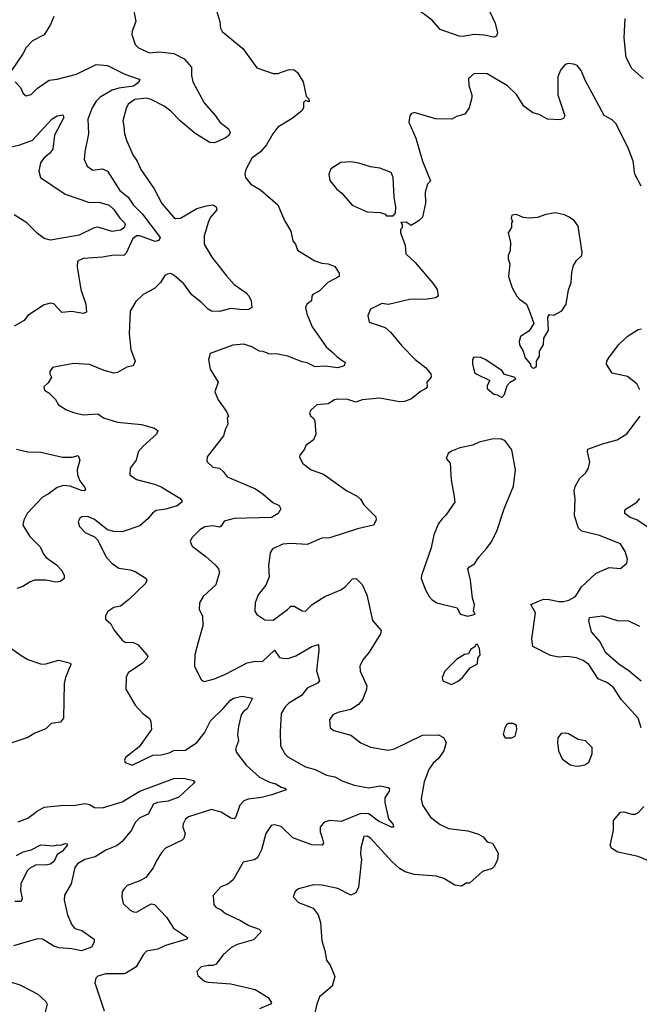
# Model space of a CAD drawing. Extents: x 2199565 to 2323334, y 894172 to 1018966.
# Tile 282 of 440: x 2261074 to 2264891, y 997433 to 1003497. Entities that reach past the tile are written whole.
import ezdxf

# ---------------------------------------------------------------- set-up
doc = ezdxf.new("R2010")
doc.units = 0

msp = doc.modelspace()

# ---------------------------------------------------------------- linework, layer by layer
at = {"layer": '0CON10XD'}
for points in [[(2261770.8, 1003585), (2261790.8, 1003485), (2261766.4, 1003426.4), (2261765.8, 1003405), (2261786, 1003345), (2261806.4, 1003323.6), (2261875, 1003293.3), (2261935, 1003299.5), (2262025, 1003287.8), (2262087.5, 1003255), (2262132.5, 1003205), (2262132.6, 1003152.6), (2262140.5, 1003115), (2262211.2, 1002985), (2262280.9, 1002905), (2262306.7, 1002865), (2262360, 1002825), (2262370, 1002805), (2262364, 1002785), (2262345, 1002768.6), (2262275, 1002737.8), (2262245, 1002740.5), (2262155, 1002795.6), (2262062.1, 1002875), (2262005, 1002934.6), (2261965, 1002963.8), (2261885, 1003005.7), (2261855, 1003014.1), (2261783.8, 1003005), (2261743.5, 1002976.5), (2261729.7, 1002950.3), (2261710.8, 1002875), (2261715, 1002840)], [(2262289.2, 1003545), (2262307.8, 1003485), (2262310.6, 1003445), (2262321.4, 1003425), (2262449.7, 1003319.7), (2262535, 1003200), (2262636.1, 1003166.1), (2262665, 1003166.2), (2262735, 1003191.2), (2262765, 1003188.8), (2262785, 1003172.5), (2262820, 1003115), (2262840, 1003025), (2262855, 1003010), (2262858.3, 1002991.7), (2262835, 1003000), (2262823, 1002987), (2262823.3, 1002955), (2262813.3, 1002935), (2262752.1, 1002887.9), (2262663.8, 1002835), (2262632.9, 1002795), (2262594.7, 1002725.3), (2262557.8, 1002682.2), (2262504.2, 1002645), (2262466.6, 1002573.4), (2262461.9, 1002545), (2262466, 1002525), (2262499.2, 1002485), (2262558.5, 1002448.5), (2262665, 1002357.5), (2262705, 1002261.2), (2262745.6, 1002195.6), (2262756.7, 1002135), (2262773.6, 1002113.6), (2262785, 1002077.5), (2262892.7, 1002012.7), (2262935, 1001996.9), (2262975, 1001993.1), (2263015, 1001977.1), (2263043.3, 1001935), (2263042.5, 1001915), (2262972, 1001878), (2262920, 1001825), (2262880.8, 1001805), (2262874.3, 1001795), (2262872.5, 1001765), (2262842.5, 1001745), (2262835.8, 1001725), (2262842.9, 1001685), (2262875.7, 1001605), (2262962.9, 1001482.9), (2263005.3, 1001445.3), (2263029.8, 1001419.8), (2263080, 1001385), (2263072.5, 1001365), (2263035, 1001352.7), (2262955, 1001363.1), (2262895, 1001359.2), (2262845, 1001384.3), (2262815, 1001390), (2262725.8, 1001424.2), (2262665, 1001436.5), (2262609.1, 1001439.1), (2262575, 1001454.2), (2262552.5, 1001455), (2262505, 1001482), (2262455, 1001499.2), (2262387.3, 1001492.7), (2262248.8, 1001441.2), (2262238, 1001405), (2262248.8, 1001345), (2262298, 1001265), (2262276.2, 1001205), (2262296.7, 1001155), (2262347.5, 1001085), (2262360, 1001055), (2262352.5, 1001045), (2262357.5, 1001005), (2262342.5, 1000977.5), (2262330.8, 1000935), (2262230, 1000805), (2262227, 1000777), (2262265, 1000741.2), (2262305, 1000736), (2262327.1, 1000715), (2262352.6, 1000682.6), (2262527.4, 1000607.4), (2262575, 1000575.6), (2262633.8, 1000523.8), (2262673.8, 1000505), (2262682.5, 1000485), (2262666.2, 1000455), (2262625, 1000431.4), (2262395, 1000425.6), (2262335, 1000407.8), (2262315, 1000377.5), (2262305, 1000372.2), (2262265, 1000378.9), (2262215, 1000372.9), (2262185, 1000356), (2262134.5, 1000305.5), (2262124.2, 1000284.2), (2262136, 1000255), (2262221.3, 1000191.3), (2262279.1, 1000139.1), (2262300, 1000115), (2262305.6, 1000095), (2262283.6, 1000016.4), (2262205, 999943.8), (2262182, 999905), (2262180, 999865), (2262201.2, 999825), (2262202.9, 999765), (2262174, 999664), (2262154.3, 999585), (2262152, 999515), (2262190, 999435), (2262196.4, 999426.4), (2262212, 999422), (2262275, 999437.5), (2262343.1, 999466.9), (2262475, 999535.5), (2262525, 999546.7), (2262570, 999545), (2262645, 999613.3), (2262675, 999570), (2262705, 999562.9), (2262735, 999564.5), (2262775, 999579.5), (2262875, 999637.3), (2262915, 999648.8), (2262916.7, 999615), (2262903.7, 999486.3), (2262922, 999425), (2262909.7, 999410.3), (2262845, 999380), (2262810.8, 999335), (2262732.9, 999287.1), (2262710.6, 999265), (2262684.4, 999225), (2262679.4, 999110.6), (2262681.1, 999025), (2262707.1, 998975), (2262727.2, 998957.2), (2262835, 998895.5), (2262895, 998879.5), (2262963.8, 998845), (2263015, 998833.8), (2263065, 998807.3), (2263135, 998783.1), (2263225, 998767.3), (2263295, 998778.1), (2263345, 998768.8), (2263351.7, 998761.7), (2263350, 998745), (2263324.6, 998705.4), (2263323.6, 998676.4), (2263345.8, 998575), (2263375, 998541.2), (2263377.5, 998525), (2263363.8, 998525), (2263285, 998561.8), (2263225, 998606.4), (2263175, 998607.7), (2263055, 998559.6), (2262985, 998566.2), (2262949.2, 998555), (2262924.4, 998525), (2262925.6, 998495), (2262937.9, 998457.9), (2262945.4, 998425), (2262937.4, 998412.6), (2262875, 998414.5), (2262757.9, 998457.9), (2262685, 998528.6), (2262645, 998538.8), (2262624, 998535), (2262591.4, 998485), (2262564.5, 998385), (2262540, 998335), (2262517.9, 998322.1), (2262452.1, 998307.9), (2262389.3, 998200.7), (2262357, 998173), (2262314.2, 998155.8), (2262266.4, 998103.6), (2262271.2, 998045), (2262285, 998030), (2262315.5, 998015.5), (2262341.9, 997991.9), (2262435, 997950), (2262485, 997919.2), (2262550, 997895), (2262560, 997885), (2262558, 997875), (2262515, 997831.1), (2262415, 997800.6), (2262375, 997780.8), (2262326.2, 997735), (2262285, 997681.2), (2262265, 997672), (2262238.3, 997671.7), (2262192.5, 997665), (2262166.7, 997635), (2262171.2, 997611.2), (2262212.5, 997575), (2262235, 997568.8), (2262375, 997560), (2262525, 997524.4), (2262605, 997476.2), (2262626.2, 997445), (2262620, 997435), (2262551.2, 997405)], [(2263971.4, 1003545), (2264002.9, 1003475), (2264018, 1003415), (2264012.5, 1003395), (2263995, 1003388.8), (2263935, 1003401.4), (2263875, 1003405.7), (2263805, 1003393.1), (2263782.5, 1003395), (2263665, 1003435.6), (2263615, 1003494.2), (2263515, 1003567.5)], [(2261285, 1003516.7), (2261265, 1003466.7), (2261225, 1003403.3), (2261152.7, 1003367.3), (2261114.3, 1003325.7), (2261094.1, 1003285.9), (2261023.8, 1003185)], [(2264916, 1003135), (2264845, 1003196.7), (2264810, 1003265), (2264798.2, 1003385), (2264803.6, 1003505)], [(2261046.7, 1003115), (2261079.2, 1003079.2), (2261095, 1003042.5), (2261115, 1003028.8), (2261145, 1003036.7), (2261183.3, 1003075), (2261255.7, 1003124.3), (2261305, 1003130.8), (2261425, 1003161.5), (2261545, 1003221.4), (2261615, 1003215.6), (2261721.2, 1003161.2), (2261811.2, 1003131.2), (2261814, 1003125), (2261798.2, 1003105), (2261775, 1003086.8), (2261685, 1003075.2), (2261645, 1003062.3), (2261569.9, 1003020.1), (2261544.8, 1002995.2), (2261521.2, 1002955), (2261493.6, 1002885), (2261498.9, 1002795), (2261475, 1002682.5), (2261472, 1002635), (2261490, 1002595), (2261525, 1002571.1), (2261585, 1002577.8), (2261615.8, 1002565), (2261692.2, 1002445), (2261743.3, 1002403.2), (2261775, 1002354.6), (2261830.2, 1002300.2), (2261940.6, 1002155), (2261932.6, 1002137.4), (2261908.5, 1002131.5), (2261815, 1002165.4), (2261795, 1002166), (2261770, 1002145), (2261730.8, 1002059.2), (2261715, 1002045.7), (2261655, 1002047.3), (2261585, 1002033.6), (2261465, 1002025.5), (2261430.6, 1002009.4), (2261428.1, 1001975), (2261450.4, 1001835), (2261481.9, 1001745), (2261486.7, 1001696.7), (2261465, 1001688), (2261395, 1001700.8), (2261335, 1001692.9), (2261285, 1001748), (2261265, 1001750.8), (2261225, 1001740.8), (2261125, 1001675.8), (2261101.2, 1001645), (2261040.2, 1001609.8)], [(2264902.7, 1002472.7), (2264863.8, 1002545), (2264854.2, 1002625), (2264825, 1002702.5), (2264748, 1002855), (2264725, 1002881.2), (2264675, 1002906.7), (2264630.3, 1002990.3), (2264559.7, 1003119.7), (2264533.8, 1003185), (2264507.5, 1003215), (2264485, 1003223.3), (2264455, 1003226.7), (2264435, 1003220), (2264405, 1003186.7), (2264389.2, 1003145), (2264390, 1003035), (2264433.3, 1002905), (2264425, 1002887.5), (2264400.7, 1002879.3), (2264325, 1002883.8), (2264275, 1002913.3), (2264235, 1002923.8), (2264179.2, 1002965), (2264135, 1003035.8), (2264079.8, 1003089.8), (2263955, 1003163.8), (2263875, 1003166), (2263840, 1003135), (2263841.7, 1003091.7), (2263858.8, 1003035), (2263858.8, 1003015), (2263843.8, 1002955), (2263816.7, 1002915), (2263765, 1002900), (2263735.8, 1002884.2), (2263635, 1002885.6), (2263503.9, 1002926.1), (2263485, 1002916.7), (2263476.7, 1002905), (2263472, 1002865), (2263515, 1002767.5), (2263556, 1002625), (2263606, 1002505), (2263586.7, 1002485), (2263571.2, 1002435), (2263573.6, 1002366.4), (2263555, 1002280), (2263535, 1002260), (2263485, 1002230), (2263455, 1002250), (2263421.7, 1002248.3), (2263430, 1002235), (2263430, 1002215), (2263420, 1002205), (2263420, 1002185), (2263449.3, 1002109.3), (2263453.3, 1002055), (2263511.2, 1002001.2), (2263618.8, 1001875), (2263646.7, 1001835), (2263652.5, 1001795), (2263635, 1001783.3), (2263583.9, 1001776.1), (2263475, 1001774.3), (2263347, 1001743), (2263305, 1001748.8), (2263236.2, 1001715), (2263220, 1001675), (2263226.7, 1001635), (2263325, 1001600.8), (2263360.9, 1001570.9), (2263429.1, 1001489.1), (2263510, 1001405), (2263574.2, 1001355), (2263606.1, 1001316.1), (2263608.9, 1001295), (2263582, 1001265), (2263584.2, 1001235), (2263576, 1001225), (2263542.4, 1001207.6), (2263487.3, 1001162.7), (2263445, 1001144.6), (2263415, 1001143.1), (2263293.7, 1001166.3), (2263185, 1001156.7), (2263145, 1001140.8), (2263095, 1001157.5), (2263035, 1001160.8), (2263013.2, 1001156.8), (2262975, 1001132), (2262905, 1001126), (2262868.3, 1001091.7), (2262858.8, 1001075), (2262865, 1001057.5), (2262885, 1001042.5), (2262893.3, 1001025), (2262898, 1000945), (2262885, 1000910), (2262837.5, 1000875), (2262828.3, 1000851.7), (2262800, 1000815), (2262797.5, 1000805), (2262816.4, 1000766.4), (2262870, 1000725), (2262945, 1000698), (2263090, 1000595), (2263153.4, 1000563.4), (2263174.2, 1000545), (2263195, 1000508.8), (2263268, 1000435), (2263271.2, 1000415), (2263253.3, 1000385), (2263155, 1000361.9), (2262985, 1000306), (2262935, 1000303.8), (2262845, 1000264), (2262745, 1000271.5), (2262695, 1000267.8), (2262632.4, 1000237.6), (2262616.8, 1000213.2), (2262606.9, 1000135), (2262610.6, 1000065), (2262590.6, 1000015), (2262542.5, 999955), (2262524.2, 999905), (2262523.8, 999855), (2262535, 999833.3), (2262585, 999800), (2262635, 999799.2), (2262725, 999864.3), (2262745, 999885.6), (2262765, 999885.6), (2262815, 999855.8), (2262835, 999854), (2262876.2, 999895), (2262955, 999944), (2263053.3, 999985), (2263080, 1000005), (2263125, 1000053.8), (2263147.5, 1000055), (2263185, 1000018.8), (2263211.9, 999955), (2263247, 999797), (2263302, 999735), (2263297.5, 999715), (2263227.2, 999602.8), (2263188, 999555), (2263170, 999515), (2263171.2, 999485), (2263212.5, 999395), (2263210.8, 999375), (2263187.9, 999312.1), (2263161.1, 999278.9), (2263115, 999248.6), (2263035, 999230), (2263003.8, 999215), (2262982, 999185), (2262986.1, 999136.1), (2263009.5, 999119.5), (2263115, 999090), (2263175, 999044), (2263235, 999016.9), (2263345, 998999.2), (2263383.7, 999006.3), (2263555, 999090), (2263655, 999092.5), (2263685.5, 999075.5), (2263702.5, 999045), (2263687.1, 998995), (2263655, 998947.5), (2263622.2, 998917.8), (2263595, 998880), (2263565, 998803.3), (2263547.9, 998697.9), (2263555, 998660), (2263604.3, 998585), (2263665, 998540), (2263715, 998516.7), (2263835, 998501.9), (2263901.7, 998481.7), (2263928.8, 998465), (2263955, 998433.8), (2263986.7, 998425), (2264020.8, 998365), (2264018.5, 998325), (2263998.9, 998285), (2263985, 998270.6), (2263925, 998250.8), (2263845, 998180), (2263825, 998180), (2263795, 998161.2), (2263755, 998167.1), (2263735, 998179.4), (2263688.1, 998208.1), (2263642.8, 998222.8), (2263505, 998233.5), (2263448.7, 998248.7), (2263415, 998268.9), (2263369.7, 998309.7), (2263236.2, 998456.2), (2263215, 998468.1), (2263195, 998465.8), (2263176.1, 998396.1), (2263174.2, 998355.8), (2263180, 998325), (2263160.8, 998155), (2263145, 998120), (2263115, 998106), (2263035, 998147.1), (2262935, 998166), (2262885, 998168.6), (2262792.5, 998145), (2262771.7, 998128.3), (2262762.5, 998105), (2262760, 998095), (2262791.2, 998061.2), (2262882.5, 998025), (2262913.6, 997983.6), (2262927.7, 997937.7), (2262936, 997825), (2262953.3, 997765), (2262964.2, 997704.2), (2262986.2, 997675), (2263016.2, 997605), (2263000, 997545), (2262920.5, 997479.5), (2262904, 997435), (2262887.1, 997355)], [(2261005, 1002710.5), (2261075, 1002725.5), (2261154.3, 1002755), (2261275, 1002887.3), (2261305, 1002905.4), (2261340.7, 1002910.7), (2261345.5, 1002895), (2261288.5, 1002785), (2261278.8, 1002698.8), (2261260, 1002675), (2261223.1, 1002645), (2261203.2, 1002615), (2261191.8, 1002565), (2261202.5, 1002525), (2261355, 1002421.5), (2261505, 1002372), (2261565, 1002372.7), (2261625, 1002354.5), (2261655, 1002328.1), (2261691.4, 1002275), (2261720.5, 1002245), (2261724.6, 1002235), (2261718.2, 1002215), (2261695, 1002200.8), (2261645, 1002193.2), (2261555, 1002219.5), (2261533.3, 1002215), (2261440.7, 1002169.3), (2261265, 1002139.6), (2261225, 1002150.4), (2261185, 1002180), (2261118.8, 1002245), (2261040.2, 1002295)], [(2261715, 1002840), (2261719.2, 1002795), (2261731.9, 1002755), (2261771.1, 1002665), (2261797.8, 1002625), (2261820.6, 1002575), (2261902.5, 1002455), (2261950.5, 1002365), (2262025, 1002278.9), (2262035, 1002273.6), (2262065, 1002275.5), (2262165, 1002334.3), (2262225, 1002350.8), (2262265.9, 1002355.9), (2262284.1, 1002344.1), (2262288, 1002325), (2262250.2, 1002279.8), (2262237.5, 1002255), (2262210.8, 1002165), (2262210.8, 1002115), (2262257.5, 1002035), (2262348.8, 1001918.8), (2262395.5, 1001865.5), (2262468.8, 1001815), (2262485.5, 1001795.5), (2262500, 1001765), (2262503.8, 1001725), (2262487, 1001713), (2262449.7, 1001710.3), (2262375, 1001718.6), (2262305, 1001699.4), (2262255, 1001702.2), (2262235, 1001713.5), (2262195.4, 1001755), (2262135, 1001801.5), (2262085, 1001871.1), (2262025, 1001924.4), (2262005, 1001933.5), (2261985, 1001930.6), (2261969.1, 1001920.9), (2261941.7, 1001878.3), (2261905, 1001842), (2261835.7, 1001804.3), (2261789.1, 1001760.9), (2261755, 1001702.5), (2261747.9, 1001562.1), (2261758.6, 1001465), (2261786.2, 1001395), (2261773.8, 1001366.2), (2261735, 1001357.5), (2261676.2, 1001323.8), (2261655, 1001320), (2261595.6, 1001335.6), (2261504.2, 1001374.2), (2261405, 1001380), (2261277.5, 1001355), (2261260.7, 1001330.7), (2261260, 1001315), (2261270, 1001295), (2261250.3, 1001259.7), (2261224.1, 1001235.9), (2261226.4, 1001216.4), (2261255, 1001198.8), (2261295, 1001158.8), (2261313.3, 1001125), (2261363.3, 1001095), (2261405, 1001077.5), (2261465, 1001064.2), (2261555, 1001070), (2261590, 1001045), (2261677.4, 1001017.4), (2261825, 1001003.1), (2261905, 1000981.4), (2261925.8, 1000965.8), (2261918, 1000945), (2261835, 1000870.8), (2261804.3, 1000835), (2261792, 1000785), (2261754.2, 1000735), (2261753.8, 1000695), (2261793.3, 1000665), (2261905, 1000637.3), (2261945, 1000620), (2262061.3, 1000551.3), (2262073.8, 1000535), (2262073.8, 1000525), (2262045, 1000502.9), (2261975, 1000483.1), (2261915, 1000473.8), (2261892.4, 1000457.6), (2261865.6, 1000425), (2261815, 1000380), (2261705, 1000343.3), (2261655, 1000344.2), (2261615.7, 1000355.7), (2261535, 1000418.1), (2261495, 1000437.5), (2261457.5, 1000435), (2261445, 1000426.7), (2261433.8, 1000405), (2261443.3, 1000375), (2261478.3, 1000338.3), (2261535, 1000311.2), (2261554.1, 1000294.1), (2261608.8, 1000185), (2261645, 1000147.1), (2261685, 1000119.2), (2261755, 1000109.2), (2261785, 1000098), (2261853.3, 1000055), (2261856.7, 1000045), (2261848.8, 1000025), (2261745, 999923.8), (2261695, 999885.8), (2261655, 999877.5), (2261616.7, 999853.3), (2261603.3, 999825), (2261602.5, 999805), (2261635, 999776.7), (2261655, 999738.8), (2261705, 999676), (2261725, 999663.8), (2261775, 999660.8), (2261805, 999646.2), (2261858, 999585), (2261863.3, 999575), (2261856.9, 999563.1), (2261830, 999535), (2261742, 999475), (2261731.2, 999448.8), (2261729.2, 999375), (2261786.7, 999275), (2261833.3, 999225), (2261875, 999194), (2261883.3, 999175), (2261885.8, 999125), (2261811.2, 999018.8), (2261727, 998953), (2261720, 998935), (2261723.3, 998923.3), (2261767, 998907), (2261895, 998968), (2261945, 998970), (2261995, 998981.4), (2262025, 998995.6), (2262095, 998998.9), (2262165, 999045.5), (2262213.9, 999105), (2262250.4, 999179.6), (2262328.8, 999255), (2262371.1, 999305), (2262392.3, 999317.7), (2262445, 999330.4), (2262509.3, 999319.3), (2262476.1, 999253.9), (2262452.9, 999237.1), (2262438.5, 999215), (2262421.5, 999145), (2262417.1, 999095), (2262421.4, 999055), (2262404.3, 999005.7), (2262410, 998985), (2262468.6, 998905), (2262551.5, 998831.5), (2262612.3, 998802.3), (2262651.7, 998791.7), (2262685, 998770), (2262707.5, 998765), (2262716, 998754), (2262626.9, 998723.1), (2262565, 998707.5), (2262482.9, 998697.1), (2262455, 998686.5), (2262429.8, 998660.2), (2262405, 998588.8), (2262395, 998575.6), (2262375, 998580.5), (2262315, 998617.5), (2262255, 998632.9), (2262115, 998588.6), (2262096.6, 998573.4), (2262080.8, 998545), (2262079.2, 998525), (2262094.2, 998485), (2262086, 998455), (2262075, 998444.2), (2261973.3, 998395), (2261949.5, 998370.5), (2261919.7, 998320.3), (2261897, 998273), (2261852.5, 998215), (2261815, 998193.8), (2261735.8, 998164.2), (2261718, 998145), (2261706.2, 998125), (2261704, 998095), (2261712, 998055), (2261755, 998013.8), (2261775, 998002.5), (2261795, 998000), (2261885, 998051.2), (2261905, 998048.8), (2261979.3, 997969.3), (2262022.4, 997902.4), (2262108.6, 997845), (2262105, 997834.5), (2261972, 997795), (2261925, 997772.2), (2261855, 997760), (2261835, 997738.8), (2261792, 997665), (2261733, 997627), (2261715, 997620.8), (2261605, 997621.2), (2261555, 997606.2), (2261543.3, 997595), (2261536.7, 997565), (2261595, 997393.3)], [(2263375, 1002290), (2263390, 1002305), (2263392.5, 1002345), (2263381.2, 1002405), (2263375.7, 1002525), (2263363.3, 1002555), (2263292.7, 1002582.7), (2263235, 1002590.8), (2263164.1, 1002614.1), (2263115, 1002622), (2263053, 1002617), (2262991.2, 1002578.8), (2262978, 1002545), (2262985.9, 1002505.9), (2263026.2, 1002455), (2263058.3, 1002428.3), (2263122.5, 1002355), (2263215, 1002313.3), (2263295, 1002310), (2263325, 1002300), (2263335, 1002290), (2263375, 1002290)], [(2264235, 1001350), (2264245, 1001352.5), (2264257, 1001363), (2264257.5, 1001395), (2264276.2, 1001425), (2264276.7, 1001455), (2264301.2, 1001495), (2264303.6, 1001536.4), (2264332.5, 1001585), (2264327.5, 1001665), (2264338.3, 1001681.7), (2264365, 1001676.7), (2264415, 1001703.3), (2264441.2, 1001745), (2264455.7, 1001834.3), (2264471.3, 1001878.7), (2264475, 1001940), (2264485, 1001982.5), (2264505, 1002013.3), (2264537.5, 1002045), (2264540, 1002065), (2264513.8, 1002225), (2264489.5, 1002259.5), (2264455, 1002283.3), (2264430, 1002295), (2264375, 1002306.7), (2264315, 1002296.7), (2264265, 1002278.8), (2264215, 1002273.8), (2264175, 1002278.8), (2264135, 1002296.7), (2264107, 1002293), (2264102.5, 1002275), (2264110, 1002255), (2264103.6, 1002246.4), (2264103, 1002217), (2264083.3, 1002185), (2264098.8, 1002125), (2264096, 1002075), (2264083.6, 1002043.6), (2264083.3, 1002025), (2264093.9, 1001993.9), (2264086.2, 1001915), (2264108.8, 1001845), (2264136.7, 1001795), (2264153.3, 1001775), (2264196.2, 1001745), (2264213, 1001707), (2264242.5, 1001625), (2264211.7, 1001578.3), (2264160, 1001545), (2264152, 1001515), (2264154.2, 1001494.2), (2264176.7, 1001455), (2264188.8, 1001415), (2264220, 1001375), (2264220, 1001365), (2264235, 1001350)], [(2264895, 1001217.5), (2264875.8, 1001255), (2264819.1, 1001299.1), (2264725, 1001319.2), (2264689.4, 1001375), (2264691.9, 1001395), (2264703.1, 1001415), (2264763.5, 1001495), (2264815.7, 1001545), (2264885, 1001590), (2264905, 1001593.3)], [(2264045, 1001170), (2264061.7, 1001188.3), (2264077.5, 1001245), (2264095.9, 1001264.1), (2264130, 1001285), (2264120, 1001295), (2264061.7, 1001311.7), (2264045, 1001336.2), (2263942.5, 1001405), (2263915, 1001416.2), (2263871.7, 1001418.3), (2263863.8, 1001405), (2263863.8, 1001375), (2263876.7, 1001325), (2263886.7, 1001315), (2263970, 1001275), (2263953.3, 1001245), (2263953.3, 1001225), (2263995, 1001190), (2264016.2, 1001186.2), (2264045, 1001170)], [(2264902.9, 999135), (2264884.3, 999195), (2264779.7, 999309.7), (2264732, 999385), (2264695, 999412.9), (2264636.9, 999436.9), (2264580.5, 999525), (2264545, 999550.8), (2264505, 999567.5), (2264445, 999575.4), (2264395, 999570.6), (2264345, 999580.6), (2264235, 999636.7), (2264229.1, 999685), (2264251.9, 999845), (2264223.8, 999895), (2264302, 999928), (2264335, 999927.1), (2264395, 999913.8), (2264425, 999914.5), (2264457.6, 999922.4), (2264498, 999945), (2264535.8, 1000005), (2264625, 1000088), (2264705, 1000123.8), (2264775, 1000117.5), (2264815, 1000150), (2264818.8, 1000175), (2264805, 1000222.5), (2264775, 1000268.8), (2264645, 1000320), (2264537.9, 1000347.9), (2264517.5, 1000365), (2264491.2, 1000441.2), (2264495.4, 1000545), (2264490.9, 1000595), (2264497, 1000623), (2264525, 1000673.3), (2264558.8, 1000705), (2264578.8, 1000735), (2264586.4, 1000773.6), (2264571.2, 1000835), (2264575, 1000852.5), (2264665, 1000885.8), (2264755, 1000909.2), (2264815, 1000946), (2264896.7, 1001055)], [(2263835, 999823.3), (2263880, 999835), (2263870, 999855), (2263876.2, 999895), (2263864.2, 999935), (2263852, 1000045), (2263836, 1000115), (2263845, 1000128), (2263876, 1000145), (2263903.2, 1000186.8), (2263950.3, 1000239.7), (2263979.7, 1000280.3), (2264013, 1000347), (2264058, 1000485), (2264115.8, 1000624.2), (2264128, 1000725), (2264105, 1000847.5), (2264062.5, 1000905), (2264035, 1000916.7), (2263983.6, 1000913.6), (2263905, 1000895.8), (2263865, 1000877.5), (2263785, 1000860), (2263735, 1000838.8), (2263713.3, 1000825), (2263702.5, 1000795), (2263726.4, 1000766.4), (2263732.7, 1000662.7), (2263750.8, 1000560.8), (2263754, 1000525), (2263700, 1000445), (2263676.1, 1000423.9), (2263655, 1000393.3), (2263625.8, 1000325), (2263610, 1000245), (2263549.2, 1000075), (2263547.5, 1000055), (2263574.3, 999985), (2263596, 999945), (2263615, 999924), (2263645, 999905.8), (2263770, 999875), (2263787.5, 999835), (2263835, 999823.3)], [(2261055, 1000852.5), (2261125, 1000836), (2261205, 1000833.3), (2261337.7, 1000802.3), (2261397.3, 1000802.7), (2261435, 1000813.3), (2261444.3, 1000784.3), (2261428.9, 1000725), (2261430, 1000695), (2261445, 1000657.1), (2261475.6, 1000615), (2261479.2, 1000600.8), (2261473.9, 1000596.1), (2261455, 1000597.8), (2261385, 1000624), (2261345, 1000629.3), (2261305, 1000615.4), (2261249.2, 1000575), (2261215, 1000556.4), (2261121.4, 1000455), (2261100.8, 1000415), (2261094.1, 1000384.1), (2261136, 1000315), (2261201.1, 1000251.1), (2261221.4, 1000205), (2261237.5, 1000185), (2261300.5, 1000140.5), (2261335, 1000105.7), (2261349.2, 1000075), (2261347.5, 1000055), (2261325, 1000037.8), (2261296.6, 1000033.4), (2261234.7, 1000045.3), (2261165, 1000044.4), (2261138.8, 1000035), (2261094.5, 1000005.5), (2261057, 999993)], [(2264835, 1000431.5), (2264802.9, 1000455), (2264802.5, 1000475), (2264810, 1000485), (2264875.3, 1000524.7), (2264895, 1000548.6)], [(2264997.1, 1000335), (2264875, 1000416.4), (2264835, 1000431.5)], [(2264902.3, 999422.3), (2264827.8, 999485), (2264765, 999527.5), (2264685, 999597.5), (2264648.1, 999668.1), (2264597.6, 999727.6), (2264579.8, 999795), (2264583.8, 999815), (2264665, 999825.6), (2264755, 999797.1), (2264825, 999795.6), (2264892.4, 999762.4)], [(2261025, 999624), (2261076.7, 999585), (2261125, 999555.8), (2261208.7, 999528.7), (2261235, 999530.5), (2261315, 999553.1), (2261387.1, 999535), (2261390, 999525), (2261357.1, 999445), (2261348.3, 999408.3), (2261344, 999195), (2261325, 999170), (2261268.3, 999161.7), (2261235, 999129.2), (2261167, 999103), (2261125, 999077.1), (2261025.7, 999044.3)], [(2263735, 999403.3), (2263776.1, 999423.9), (2263802.5, 999445), (2263850, 999505), (2263895, 999530), (2263897.5, 999565), (2263910, 999585), (2263906.7, 999625), (2263895, 999650), (2263885, 999650), (2263877.5, 999635), (2263850.7, 999619.3), (2263838.3, 999591.7), (2263815, 999587.5), (2263765, 999556.7), (2263692.5, 999485), (2263677.5, 999445), (2263680, 999425), (2263735, 999403.3)], [(2264105, 999073.3), (2264126.7, 999085), (2264136, 999125), (2264135, 999150), (2264115, 999162.5), (2264085, 999162.5), (2264072.5, 999155), (2264062.5, 999135), (2264053.3, 999095), (2264065, 999073.3), (2264105, 999073.3)], [(2264505, 998900), (2264525, 998902.5), (2264555, 998907.5), (2264580, 998925), (2264600, 998975), (2264600, 999015), (2264560, 999055), (2264515, 999063.3), (2264455, 999098.8), (2264435, 999103.8), (2264409.3, 999100.7), (2264390, 999075), (2264386.7, 999045), (2264393.6, 998993.6), (2264416.7, 998945), (2264465, 998907.5), (2264505, 998900)], [(2261065, 998557.5), (2261125, 998580), (2261182.5, 998622.5), (2261225, 998646.4), (2261345, 998659.4), (2261405, 998658.1), (2261475, 998669.4), (2261503.6, 998663.6), (2261535, 998644.4), (2261585, 998643.8), (2261705, 998679.2), (2261815, 998746), (2262025, 998824.3), (2262085, 998826.9), (2262145, 998812.5), (2262152.5, 998805), (2262146.7, 998795), (2262055, 998708.2), (2261990, 998685), (2261923.8, 998676.2), (2261898.5, 998665), (2261866, 998605), (2261815, 998581.1), (2261785, 998552.9), (2261763.3, 998505), (2261704.9, 998435.1), (2261675, 998411.3), (2261635.2, 998394.8), (2261605, 998382.9), (2261539.4, 998340.6), (2261475, 998324.5), (2261430.9, 998299.1), (2261414.3, 998275), (2261391.9, 998175), (2261350.8, 998105), (2261349.2, 998075), (2261370, 997985), (2261395, 997922), (2261415, 997900.6), (2261457.1, 997887.1), (2261534, 997835), (2261534.2, 997815), (2261517.5, 997785), (2261455, 997762.5), (2261395, 997775.3), (2261315, 997780.7), (2261285, 997790.4), (2261215, 997834.4), (2261185, 997836.9), (2261037, 997793)], [(2264947.8, 998317.8), (2264885, 998344.3), (2264759.8, 998369.8), (2264722.6, 998392.6), (2264711.7, 998411.7), (2264732.9, 998505), (2264731.9, 998565), (2264775, 998615.6), (2264795, 998618.9), (2264845, 998604.4), (2264865.6, 998604.4), (2264886.4, 998613.6), (2264919.3, 998650.7)], [(2261055, 998349.6), (2261095, 998372.7), (2261145, 998385.4), (2261205, 998414.5), (2261285, 998410), (2261306.1, 998416.1), (2261325, 998413.3), (2261355, 998423.8), (2261365, 998422.5), (2261368.8, 998415), (2261336.2, 998375), (2261305, 998356), (2261286.9, 998315), (2261265, 998296.9), (2261235, 998289.4), (2261175, 998292.2), (2261135, 998270.5), (2261120, 998255), (2261080.9, 998175), (2261080.4, 998135), (2261090, 998085), (2261083.8, 998066.2), (2261045, 998066)], [(2261025, 997570), (2261075, 997552.5), (2261146.5, 997516.5)], [(2261146.5, 997516.5), (2261186.4, 997496.4), (2261235, 997450.8), (2261243.3, 997435), (2261224, 997355)]]:
    msp.add_lwpolyline(points, dxfattribs=at)

doc.saveas('drawing.dxf')
